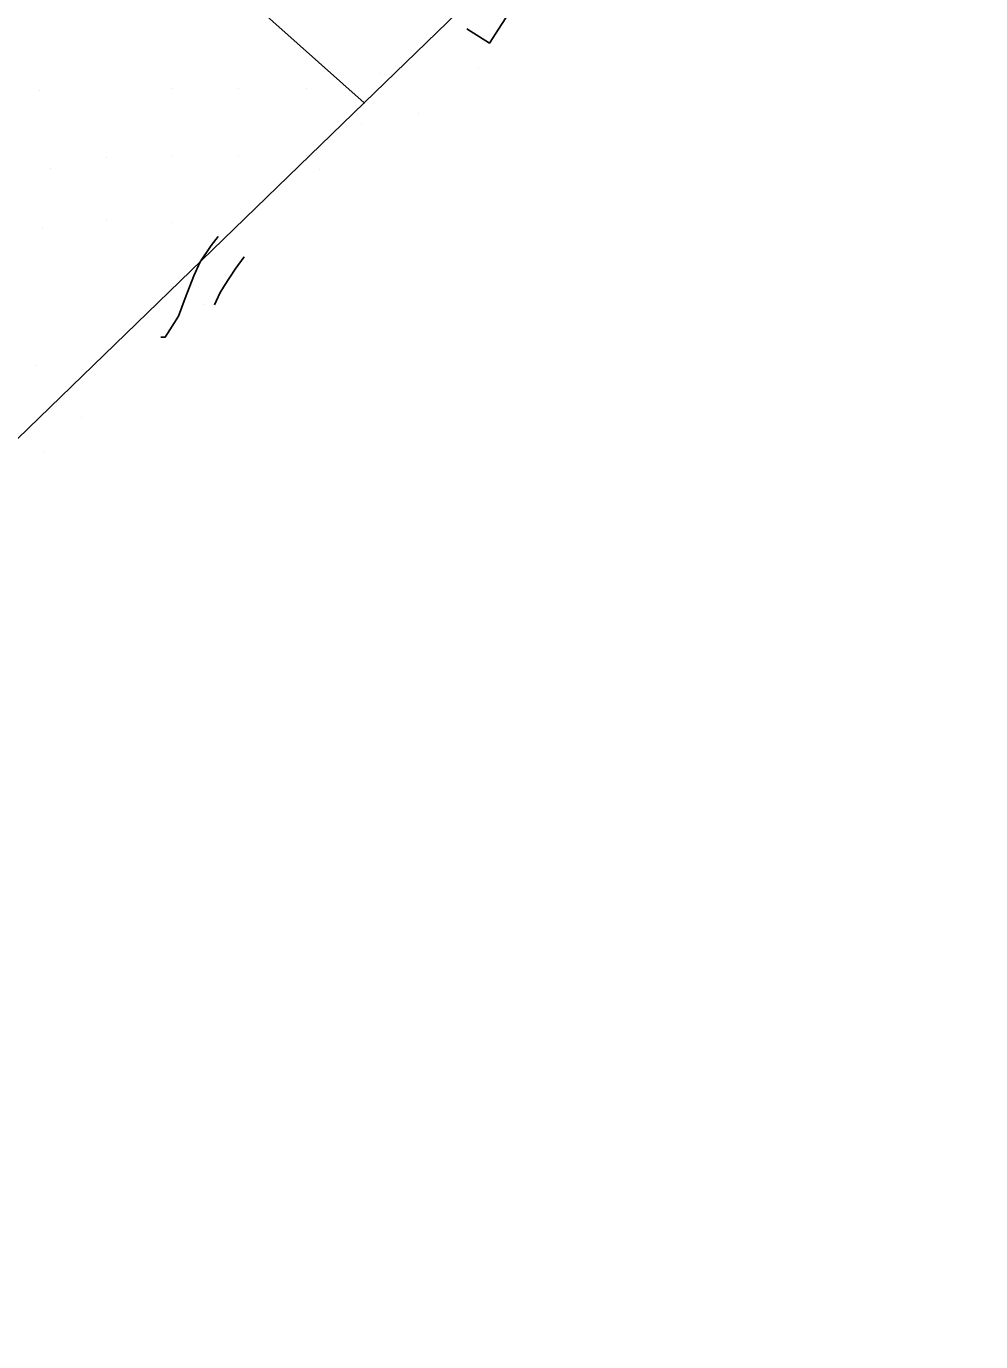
# Model space of a CAD drawing. Extents: x 1497074 to 1501343, y 481943 to 486114.
# Drawn here: x 1498460.5 to 1498743.8, y 484070.5 to 484461 of the extents above; entities that cross this region are included whole.
import ezdxf

# ---------------------------------------------------------------- set-up
doc = ezdxf.new("R2010")
doc.units = 0
for name, color, linetype in [('PH Exist DTM Boundary', 7, 'Continuous'), ('PH Exist DTM Breakline', 7, 'Continuous'), ('PH Exist DTM Point', 7, 'Continuous')]:
    doc.layers.add(name, color=color, linetype=linetype)

msp = doc.modelspace()

# ---------------------------------------------------------------- linework, layer by layer
at = {"layer": 'PH Exist DTM Boundary'}
for points in [[(1498186.43, 484771.69), (1498560.82, 484438.23), (1498782.89, 484653.31), (1498924.23, 484841.06), (1498545.19, 485168.9), (1498406.94, 484985.26)], [(1497810.36, 484407.45), (1498181.14, 484070.49), (1498560.82, 484438.23), (1498186.43, 484771.69)]]:
    msp.add_lwpolyline(points, close=True, dxfattribs=at)
at = {"layer": 'PH Exist DTM Breakline'}
for points in [[(1498625.67, 484495.87), (1498624.38, 484495.33), (1498623.01, 484493.91), (1498618.75, 484488.23), (1498613.89, 484480.84), (1498598, 484456.01), (1498591.3, 484460.28)], [(1498500.43, 484368.73), (1498501.74, 484368.72), (1498503.8, 484371.93), (1498505.64, 484374.96), (1498507.67, 484380.29), (1498510.23, 484386.94), (1498512.09, 484391.1), (1498515.32, 484395.92), (1498517.43, 484398.57)], [(1498525.16, 484392.53), (1498522.5, 484388.91), (1498519.28, 484384.02), (1498517.95, 484381.75), (1498516.39, 484378.3)]]:
    msp.add_lwpolyline(points, dxfattribs=at)
at = {"layer": 'PH Exist DTM Point'}
for p, q in [((1498565.23, 484447.04), (1498565.23, 484447.04)), ((1498594.79, 484448.47), (1498594.79, 484448.47)), ((1498503.61, 484442.6), (1498503.61, 484442.6)), ((1498523.61, 484442.6), (1498523.61, 484442.6)), ((1498543.61, 484442.6), (1498543.61, 484442.6)), ((1498464.32, 484441.93), (1498464.32, 484441.93)), ((1498576.88, 484435.21), (1498576.88, 484435.21)), ((1498559.88, 484432.13), (1498559.88, 484432.13)), ((1498467.58, 484418.82), (1498467.58, 484418.82)), ((1498484.15, 484422.09), (1498484.15, 484422.09)), ((1498503.61, 484422.6), (1498503.61, 484422.6)), ((1498523.61, 484422.6), (1498523.61, 484422.6)), ((1498543.61, 484422.6), (1498543.61, 484422.6)), ((1498547.64, 484418.53), (1498547.64, 484418.53)), ((1498484.31, 484403.33), (1498484.31, 484403.33)), ((1498465.19, 484401.1), (1498465.19, 484401.1)), ((1498503.61, 484402.6), (1498503.61, 484402.6)), ((1498513, 484378.39), (1498513, 484378.39)), ((1498463.53, 484360.37), (1498463.53, 484360.37)), ((1498476.82, 484344.72), (1498476.82, 484344.72)), ((1498465.58, 484334.54), (1498465.58, 484334.54))]:
    msp.add_line(p, q, dxfattribs=at)

doc.saveas('drawing.dxf')
